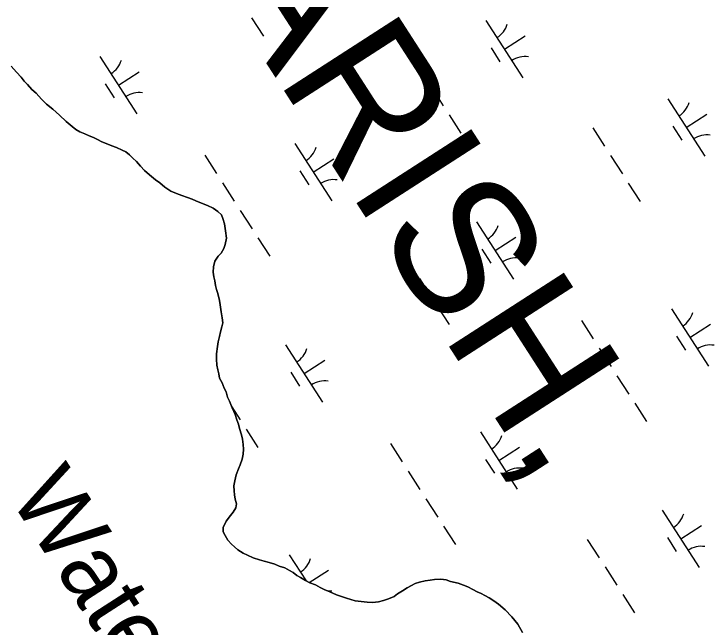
# Model space of a CAD drawing. Extents: x 3937982 to 3958556, y 219448 to 241894.
# Drawn here: x 3947721 to 3948233, y 227680 to 228130 of the extents above; entities that cross this region are included whole.
import ezdxf

# ---------------------------------------------------------------- set-up
doc = ezdxf.new("R2010")
doc.units = 0
for name, color, linetype in [('V-RIVR-IDEN', 7, 'Continuous'), ('V-TOPO-GNAM-IDEN', 7, 'Continuous'), ('V-TOPO-SHOR', 7, 'Continuous'), ('V-WETL-SWMP', 7, 'Continuous')]:
    doc.layers.add(name, color=color, linetype=linetype)

msp = doc.modelspace()

# ---------------------------------------------------------------- linework, layer by layer
at = {"layer": 'V-TOPO-SHOR'}
for points in [[(3947718.697, 228091.552), (3947722.678, 228086.963), (3947726.188, 228083.295), (3947728.3, 228080.536), (3947730.641, 228078.013), (3947733.917, 228074.343), (3947736.957, 228071.597), (3947740.936, 228067.237), (3947744.678, 228063.571), (3947749.345, 228059.915), (3947754.018, 228055.563), (3947758.925, 228050.982), (3947763.361, 228047.324), (3947766.163, 228045.036), (3947768.959, 228043.445), (3947772.678, 228041.862), (3947775.932, 228040.504), (3947778.957, 228039.146), (3947781.98, 228037.788), (3947785.005, 228036.197), (3947788.261, 228034.841), (3947792.443, 228033.264), (3947795.931, 228031.911), (3947799.883, 228030.098), (3947802.677, 228028.736), (3947805.476, 228026.451), (3947807.815, 228024.159), (3947810.388, 228021.638), (3947813.433, 228018.195), (3947816.243, 228014.984), (3947819.976, 228012.012), (3947824.412, 228008.352), (3947827.445, 228006.069), (3947831.183, 228002.866), (3947835.611, 227999.9), (3947839.795, 227998.321), (3947843.745, 227996.74), (3947847.696, 227995.393), (3947851.182, 227994.039), (3947853.971, 227992.908), (3947858.155, 227991.098), (3947862.339, 227989.521), (3947866.527, 227987.479), (3947870.023, 227985.2), (3947872.596, 227982.681), (3947873.781, 227979.914), (3947874.977, 227975.99), (3947875.725, 227970.905), (3947876.241, 227965.584), (3947875.362, 227960.945), (3947874.465, 227957.927), (3947872.415, 227954.664), (3947870.355, 227952.329), (3947867.844, 227948.831), (3947866.728, 227944.651), (3947866.538, 227940.715), (3947867.035, 227937.248), (3947867.76, 227934.246), (3947868.256, 227931.01), (3947868.981, 227928.005), (3947869.937, 227925.005), (3947871.148, 227919.926), (3947871.641, 227916.688), (3947872.389, 227911.605), (3947873.126, 227907.212), (3947873.626, 227903.745), (3947872.962, 227900.728), (3947872.073, 227897.015), (3947871.182, 227893.533), (3947870.294, 227889.82), (3947869.866, 227886.343), (3947868.993, 227881.01), (3947869.034, 227877.076), (3947869.311, 227872.679), (3947870.04, 227869.213)], [(3947870.04, 227869.213), (3947870.765, 227866.211), (3947871.258, 227863.207), (3947873.144, 227859.754), (3947874.574, 227855.832), (3947875.991, 227853.069), (3947877.187, 227849.143), (3947878.604, 227846.38), (3947880.507, 227841.307), (3947882.641, 227836.466), (3947883.837, 227832.544), (3947885.027, 227829.546), (3947885.985, 227826.314), (3947887.421, 227821.698), (3947888.148, 227818.464), (3947888.652, 227814.534), (3947888.914, 227811.296), (3947888.49, 227807.587), (3947887.833, 227803.876), (3947886.254, 227799.692), (3947885.127, 227796.671), (3947883.548, 227792.489), (3947882.436, 227788.08), (3947881.779, 227784.369), (3947882.047, 227780.666), (3947882.309, 227777.66), (3947882.805, 227774.655), (3947883.765, 227771.192), (3947883.102, 227768.175), (3947881.279, 227765.146), (3947879.223, 227762.58), (3947876.022, 227758.611), (3947873.984, 227753.96), (3947874.017, 227750.72), (3947875.434, 227747.955), (3947877.32, 227744.502), (3947879.897, 227741.752), (3947882.231, 227739.692), (3947884.568, 227737.631), (3947888.529, 227735.125), (3947891.785, 227733.537), (3947895.971, 227731.727), (3947900.387, 227730.15), (3947903.869, 227729.259), (3947907.584, 227728.141), (3947911.762, 227727.025), (3947915.018, 227725.669), (3947918.966, 227724.319), (3947922.456, 227722.503), (3947925.252, 227720.912), (3947927.82, 227718.853), (3947930.613, 227717.26), (3947934.109, 227714.981), (3947937.366, 227713.393), (3947941.55, 227711.814), (3947944.808, 227709.996), (3947947.835, 227708.406), (3947952.017, 227706.827), (3947956.902, 227704.562), (3947960.619, 227703.442), (3947964.104, 227702.088), (3947967.355, 227701.195), (3947970.605, 227700.303), (3947975.01, 227699.653), (3947979.413, 227699.233), (3947983.12, 227699.041), (3947987.513, 227699.549), (3947991.208, 227700.511), (3947994.898, 227701.705), (3947999.049, 227703.368), (3948001.577, 227705.246), (3948005.257, 227707.6), (3948008.476, 227709.715), (3948011.702, 227711.368), (3948014.465, 227712.785), (3948017.696, 227713.744), (3948021.852, 227714.944), (3948025.321, 227715.21), (3948028.559, 227715.706), (3948033.185, 227715.984), (3948037.126, 227715.56), (3948040.378, 227714.436), (3948045.947, 227713.105), (3948049.897, 227711.755), (3948052.92, 227710.395), (3948056.643, 227708.583), (3948059.902, 227706.764), (3948062.693, 227705.633), (3948065.486, 227704.04), (3948068.511, 227702.451), (3948072.007, 227700.171), (3948075.505, 227697.661), (3948080.177, 227693.54), (3948085.09, 227688.498), (3948089.542, 227683.216), (3948093.077, 227677.002)]]:
    msp.add_lwpolyline(points, dxfattribs=at)
at = {"layer": 'V-WETL-SWMP'}
for p, q in [((3947894.715, 228126.868), (3947903.375, 228113.414)), ((3948066.167, 228124.937), (3948093.23, 228082.893)), ((3948000.302, 228116.342), (3948008.962, 228102.888)), ((3948079.698, 228103.915), (3948094.834, 228113.657)), ((3948069.963, 228104.784), (3948076.458, 228094.694)), ((3947783.734, 228098.597), (3947810.796, 228056.554)), ((3948013.292, 228096.161), (3948021.952, 228082.707)), ((3947722.678, 228086.962), (3947718.696, 228091.552)), ((3947726.188, 228083.294), (3947722.678, 228086.962)), ((3947728.299, 228080.537), (3947726.188, 228083.294)), ((3947797.265, 228077.576), (3947812.401, 228087.318)), ((3947730.64, 228078.014), (3947728.299, 228080.537)), ((3947733.918, 228074.343), (3947730.64, 228078.014)), ((3947787.53, 228078.445), (3947794.025, 228068.355)), ((3947736.956, 228071.596), (3947733.918, 228074.343)), ((3948026.282, 228075.98), (3948034.942, 228062.526)), ((3947740.936, 228067.237), (3947736.956, 228071.596)), ((3947744.677, 228063.571), (3947740.936, 228067.237)), ((3948199.296, 228067.638), (3948226.359, 228025.595)), ((3947749.344, 228059.914), (3947744.677, 228063.571)), ((3947754.018, 228055.563), (3947749.344, 228059.914)), ((3947758.926, 228050.982), (3947754.018, 228055.563)), ((3948039.272, 228055.799), (3948047.932, 228042.346)), ((3948212.828, 228046.616), (3948227.963, 228056.359)), ((3947763.362, 228047.323), (3947758.926, 228050.982)), ((3947766.163, 228045.036), (3947763.362, 228047.323)), ((3948203.092, 228047.486), (3948209.587, 228037.395)), ((3947768.958, 228043.444), (3947766.163, 228045.036)), ((3947772.678, 228041.861), (3947768.958, 228043.444)), ((3947775.933, 228040.505), (3947772.678, 228041.861)), ((3948144.43, 228046.241), (3948153.09, 228032.787)), ((3947778.956, 228039.146), (3947775.933, 228040.505)), ((3947781.98, 228037.788), (3947778.956, 228039.146)), ((3947785.005, 228036.198), (3947781.98, 228037.788)), ((3947788.26, 228034.842), (3947785.005, 228036.198)), ((3947792.443, 228033.264), (3947788.26, 228034.842)), ((3947795.93, 228031.91), (3947792.443, 228033.264)), ((3947799.884, 228030.098), (3947795.93, 228031.91)), ((3947926.3, 228034.907), (3947953.362, 227992.864)), ((3947802.676, 228028.737), (3947799.884, 228030.098)), ((3947805.477, 228026.45), (3947802.676, 228028.737)), ((3947807.815, 228024.159), (3947805.477, 228026.45)), ((3947860.435, 228026.312), (3947869.095, 228012.858)), ((3948157.42, 228026.06), (3948166.08, 228012.606)), ((3947810.387, 228021.638), (3947807.815, 228024.159)), ((3947813.432, 228018.196), (3947810.387, 228021.638)), ((3947939.831, 228013.886), (3947954.967, 228023.628)), ((3947816.242, 228014.984), (3947813.432, 228018.196)), ((3947819.977, 228012.012), (3947816.242, 228014.984)), ((3947824.412, 228008.353), (3947819.977, 228012.012)), ((3947930.096, 228014.755), (3947936.591, 228004.664)), ((3947827.445, 228006.068), (3947824.412, 228008.353)), ((3947831.182, 228002.865), (3947827.445, 228006.068)), ((3947873.425, 228006.131), (3947882.085, 227992.678)), ((3948170.41, 228005.879), (3948179.07, 227992.426)), ((3947835.611, 227999.9), (3947831.182, 228002.865)), ((3947839.794, 227998.322), (3947835.611, 227999.9)), ((3947843.745, 227996.741), (3947839.794, 227998.322)), ((3947847.695, 227995.392), (3947843.745, 227996.741)), ((3947851.181, 227994.038), (3947847.695, 227995.392)), ((3947853.971, 227992.909), (3947851.181, 227994.038)), ((3947858.156, 227991.099), (3947853.971, 227992.909)), ((3947862.339, 227989.521), (3947858.156, 227991.099)), ((3947866.527, 227987.48), (3947862.339, 227989.521)), ((3947870.023, 227985.2), (3947866.527, 227987.48)), ((3947872.595, 227982.68), (3947870.023, 227985.2)), ((3947886.415, 227985.951), (3947895.075, 227972.497)), ((3947873.781, 227979.913), (3947872.595, 227982.68)), ((3947874.978, 227975.99), (3947873.781, 227979.913)), ((3947875.724, 227970.904), (3947874.978, 227975.99)), ((3948059.429, 227977.609), (3948086.491, 227935.565)), ((3947876.241, 227965.585), (3947875.724, 227970.904)), ((3947875.362, 227960.946), (3947876.241, 227965.585)), ((3947899.405, 227965.77), (3947908.065, 227952.316)), ((3948072.96, 227956.587), (3948088.096, 227966.329)), ((3947874.466, 227957.927), (3947875.362, 227960.946)), ((3947870.356, 227952.329), (3947872.416, 227954.665)), ((3947872.416, 227954.665), (3947874.466, 227957.927)), ((3948004.563, 227956.211), (3948013.223, 227942.758)), ((3948063.225, 227957.456), (3948069.72, 227947.366)), ((3947867.844, 227948.831), (3947870.356, 227952.329)), ((3947866.538, 227940.715), (3947866.729, 227944.652)), ((3947866.729, 227944.652), (3947867.844, 227948.831)), ((3947867.036, 227937.247), (3947866.538, 227940.715)), ((3947867.761, 227934.245), (3947867.036, 227937.247)), ((3947868.256, 227931.009), (3947867.761, 227934.245)), ((3948017.553, 227936.031), (3948026.213, 227922.577)), ((3947868.981, 227928.006), (3947868.256, 227931.009)), ((3947869.938, 227925.006), (3947868.981, 227928.006)), ((3947871.147, 227919.925), (3947869.938, 227925.006)), ((3947871.642, 227916.689), (3947871.147, 227919.925)), ((3947872.388, 227911.604), (3947871.642, 227916.689)), ((3948030.543, 227915.85), (3948039.203, 227902.396)), ((3948201.995, 227913.918), (3948229.057, 227871.875)), ((3947873.127, 227907.212), (3947872.388, 227911.604)), ((3947872.962, 227900.728), (3947873.626, 227903.745)), ((3947873.626, 227903.745), (3947873.127, 227907.212)), ((3948136.13, 227905.323), (3948144.79, 227891.87)), ((3947872.073, 227897.015), (3947872.962, 227900.728)), ((3948215.526, 227892.897), (3948230.662, 227902.639)), ((3947870.294, 227889.82), (3947871.182, 227893.534)), ((3947871.182, 227893.534), (3947872.073, 227897.015)), ((3948205.791, 227893.766), (3948212.286, 227883.676)), ((3947869.866, 227886.343), (3947870.294, 227889.82)), ((3947919.562, 227887.579), (3947946.624, 227845.536)), ((3947868.994, 227881.01), (3947869.866, 227886.343)), ((3948149.12, 227885.143), (3948157.78, 227871.689)), ((3947869.034, 227877.075), (3947868.994, 227881.01)), ((3947869.31, 227872.679), (3947869.034, 227877.075)), ((3947870.039, 227869.213), (3947869.31, 227872.679)), ((3947933.093, 227866.557), (3947948.229, 227876.3)), ((3947870.764, 227866.211), (3947870.039, 227869.213)), ((3947923.358, 227867.427), (3947929.853, 227857.336)), ((3947871.258, 227863.206), (3947870.764, 227866.211)), ((3947873.145, 227859.753), (3947871.258, 227863.206)), ((3948162.11, 227864.962), (3948170.77, 227851.508)), ((3947874.574, 227855.832), (3947873.145, 227859.753)), ((3947875.991, 227853.068), (3947874.574, 227855.832)), ((3947877.188, 227849.144), (3947875.991, 227853.068)), ((3947878.605, 227846.381), (3947877.188, 227849.144)), ((3947880.508, 227841.307), (3947878.605, 227846.381)), ((3947880.23, 227842.049), (3947886.346, 227832.547)), ((3948175.1, 227844.781), (3948183.76, 227831.327)), ((3947882.641, 227836.466), (3947880.508, 227841.307)), ((3947883.838, 227832.543), (3947882.641, 227836.466)), ((3947885.026, 227829.545), (3947883.838, 227832.543)), ((3947885.985, 227826.314), (3947885.026, 227829.545)), ((3947887.421, 227821.698), (3947885.985, 227826.314)), ((3947888.148, 227818.464), (3947887.421, 227821.698)), ((3947890.676, 227825.82), (3947899.336, 227812.367)), ((3948062.128, 227823.889), (3948089.19, 227781.846)), ((3947888.651, 227814.534), (3947888.148, 227818.464)), ((3947888.49, 227807.587), (3947888.915, 227811.295)), ((3947888.915, 227811.295), (3947888.651, 227814.534)), ((3947996.263, 227815.294), (3948004.923, 227801.84)), ((3948075.659, 227802.867), (3948090.795, 227812.61)), ((3947887.833, 227803.876), (3947888.49, 227807.587)), ((3947886.254, 227799.693), (3947887.833, 227803.876)), ((3948065.924, 227803.736), (3948072.419, 227793.646)), ((3947883.549, 227792.489), (3947885.127, 227796.672)), ((3947885.127, 227796.672), (3947886.254, 227799.693)), ((3947882.436, 227788.079), (3947883.549, 227792.489)), ((3948009.253, 227795.113), (3948017.913, 227781.659)), ((3947881.779, 227784.368), (3947882.436, 227788.079)), ((3947882.048, 227780.666), (3947881.779, 227784.368)), ((3947882.31, 227777.659), (3947882.048, 227780.666)), ((3947882.804, 227774.655), (3947882.31, 227777.659)), ((3948022.243, 227774.932), (3948030.903, 227761.479)), ((3947883.765, 227771.192), (3947882.804, 227774.655)), ((3947883.101, 227768.175), (3947883.765, 227771.192)), ((3947879.222, 227762.58), (3947881.279, 227765.147)), ((3947881.279, 227765.147), (3947883.101, 227768.175)), ((3948195.257, 227766.59), (3948222.319, 227724.547)), ((3947876.021, 227758.612), (3947879.222, 227762.58)), ((3947873.984, 227753.961), (3947876.021, 227758.612)), ((3948035.233, 227754.752), (3948043.892, 227741.298)), ((3948208.788, 227745.569), (3948223.924, 227755.311)), ((3947874.017, 227750.72), (3947873.984, 227753.961)), ((3947875.434, 227747.956), (3947874.017, 227750.72)), ((3947877.321, 227744.503), (3947875.434, 227747.956)), ((3947879.896, 227741.751), (3947877.321, 227744.503)), ((3948140.391, 227745.193), (3948149.051, 227731.739)), ((3948199.053, 227746.438), (3948205.548, 227736.348)), ((3947882.232, 227739.691), (3947879.896, 227741.751)), ((3947884.568, 227737.631), (3947882.232, 227739.691)), ((3947888.529, 227735.124), (3947884.568, 227737.631)), ((3947891.786, 227733.537), (3947888.529, 227735.124)), ((3947922.261, 227733.859), (3947934.551, 227714.766)), ((3947895.971, 227731.727), (3947891.786, 227733.537)), ((3947900.386, 227730.151), (3947895.971, 227731.727)), ((3947903.868, 227729.26), (3947900.386, 227730.151)), ((3947907.583, 227728.14), (3947903.868, 227729.26)), ((3947911.762, 227727.025), (3947907.583, 227728.14)), ((3947915.017, 227725.669), (3947911.762, 227727.025)), ((3947918.966, 227724.32), (3947915.017, 227725.669)), ((3947922.457, 227722.503), (3947918.966, 227724.32)), ((3948153.381, 227725.012), (3948162.041, 227711.559)), ((3947925.251, 227720.911), (3947922.457, 227722.503)), ((3947927.819, 227718.853), (3947925.251, 227720.911)), ((3947930.613, 227717.261), (3947927.819, 227718.853)), ((3947936.962, 227713.591), (3947950.927, 227722.58)), ((3947934.109, 227714.981), (3947930.613, 227717.261)), ((3947937.366, 227713.394), (3947934.109, 227714.981)), ((3947941.549, 227711.815), (3947937.366, 227713.394)), ((3948017.696, 227713.744), (3948014.465, 227712.785)), ((3948021.852, 227714.943), (3948017.696, 227713.744)), ((3948025.321, 227715.21), (3948021.852, 227714.943)), ((3948028.558, 227715.706), (3948025.321, 227715.21)), ((3948033.185, 227715.984), (3948028.558, 227715.706)), ((3948037.125, 227715.561), (3948033.185, 227715.984)), ((3948040.378, 227714.436), (3948037.125, 227715.561)), ((3948045.947, 227713.104), (3948040.378, 227714.436)), ((3947944.809, 227709.996), (3947941.549, 227711.815)), ((3947947.834, 227708.406), (3947944.809, 227709.996)), ((3947952.017, 227706.828), (3947947.834, 227708.406)), ((3948008.477, 227709.715), (3948005.257, 227707.599)), ((3948011.701, 227711.368), (3948008.477, 227709.715)), ((3948014.465, 227712.785), (3948011.701, 227711.368)), ((3948049.897, 227711.755), (3948045.947, 227713.104)), ((3948052.92, 227710.396), (3948049.897, 227711.755)), ((3948056.643, 227708.582), (3948052.92, 227710.396)), ((3948059.902, 227706.763), (3948056.643, 227708.582)), ((3947956.902, 227704.563), (3947952.017, 227706.828)), ((3947960.618, 227703.443), (3947956.902, 227704.563)), ((3947964.104, 227702.089), (3947960.618, 227703.443)), ((3947999.049, 227703.369), (3947994.899, 227701.706)), ((3948001.577, 227705.246), (3947999.049, 227703.369)), ((3948005.257, 227707.599), (3948001.577, 227705.246)), ((3948062.692, 227705.633), (3948059.902, 227706.763)), ((3948065.486, 227704.041), (3948062.692, 227705.633)), ((3948068.512, 227702.451), (3948065.486, 227704.041)), ((3948166.371, 227704.832), (3948175.031, 227691.378)), ((3947967.354, 227701.196), (3947964.104, 227702.089)), ((3947970.604, 227700.303), (3947967.354, 227701.196)), ((3947975.01, 227699.653), (3947970.604, 227700.303)), ((3947979.413, 227699.234), (3947975.01, 227699.653)), ((3947983.119, 227699.04), (3947979.413, 227699.234)), ((3947987.512, 227699.548), (3947983.119, 227699.04)), ((3947991.207, 227700.511), (3947987.512, 227699.548)), ((3947994.899, 227701.706), (3947991.207, 227700.511)), ((3948072.007, 227700.171), (3948068.512, 227702.451)), ((3948075.505, 227697.66), (3948072.007, 227700.171)), ((3948080.177, 227693.54), (3948075.505, 227697.66)), ((3948085.09, 227688.497), (3948080.177, 227693.54)), ((3948089.542, 227683.217), (3948085.09, 227688.497)), ((3948093.078, 227677.002), (3948089.542, 227683.217))]:
    msp.add_line(p, q, dxfattribs=at)
for centre, start, end in [((3948064.948, 228127.269), 301.99668, 343.54034), ((3948094.848, 228080.818), 81.99668, 123.54034), ((3947782.515, 228100.93), 301.99668, 343.54034), ((3947812.415, 228054.478), 81.99668, 123.54034), ((3948198.077, 228069.971), 301.99668, 343.54034), ((3948227.977, 228023.519), 81.99668, 123.54034), ((3947925.081, 228037.24), 301.99668, 343.54034), ((3947954.981, 227990.788), 81.99668, 123.54034), ((3948058.21, 227979.941), 301.99668, 343.54034), ((3948088.11, 227933.49), 81.99668, 123.54034), ((3948200.776, 227916.251), 301.99668, 343.54034), ((3947918.343, 227889.912), 301.99668, 343.54034), ((3948230.676, 227869.799), 81.99668, 123.54034), ((3947948.243, 227843.46), 81.99668, 123.54034), ((3948060.909, 227826.222), 301.99668, 343.54034), ((3948090.809, 227779.77), 81.99668, 123.54034), ((3948194.038, 227768.923), 301.99668, 343.54034), ((3948223.938, 227722.471), 81.99668, 123.54034), ((3947921.041, 227736.192), 301.99668, 343.54034), ((3947950.941, 227689.74), 81.99668, 91.09026)]:
    msp.add_arc(centre, 17.623, start, end, dxfattribs=at)

# ---------------------------------------------------------------- texts
at = {"layer": 'V-RIVR-IDEN'}
msp.add_text('Water', height=49.9999, rotation=302.76856, dxfattribs=at).set_placement((3947716.517, 227776.609))
at = {"layer": 'V-TOPO-GNAM-IDEN'}
msp.add_text('PARISH,', height=99.9998, rotation=302.81546, dxfattribs=at).set_placement((3947815.798, 228232.597))

doc.saveas('drawing.dxf')
